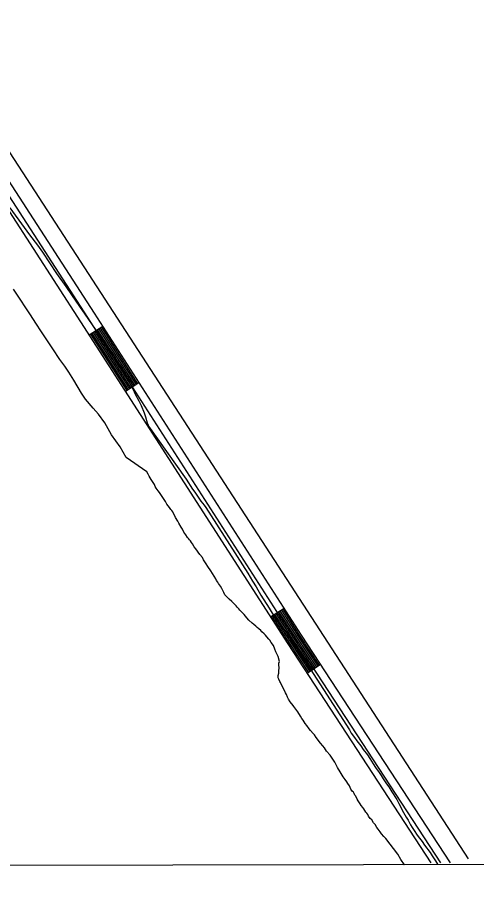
# Model space of a CAD drawing. Extents: x 3324104 to 3361979, y 612876 to 638273.
# Drawn here: x 3346740 to 3347596, y 618257 to 619871 of the extents above; entities that cross this region are included whole.
import ezdxf

# ---------------------------------------------------------------- set-up
doc = ezdxf.new("R2010")
doc.units = 0
for name, color, linetype in [('V-GRID-FRAM', 7, 'Continuous'), ('V-ROAD-CNTR', 7, 'Continuous'), ('V-SITE-VEGE', 7, 'Continuous'), ('V-TOPO-SHOR', 7, 'Continuous')]:
    doc.layers.add(name, color=color, linetype=linetype)

msp = doc.modelspace()

# ---------------------------------------------------------------- linework, layer by layer
at = {"layer": 'V-GRID-FRAM'}
msp.add_lwpolyline([(3328194.1, 636440.7), (3359767.9, 636495.9), (3359807.6, 618312.1), (3328217.9, 618256.9), (3328194.1, 636440.7)], dxfattribs=at)
at = {"layer": 'V-ROAD-CNTR'}
for p, q in [((3346899.3, 619294.2), (3346874.1, 619278)), ((3346966.9, 619189.1), (3346941.7, 619172.9)), ((3347237.2, 618768.5), (3347212, 618752.2)), ((3347305.1, 618663.6), (3347280, 618647.2))]:
    msp.add_line(p, q, dxfattribs=at)
for points in [[(3346001.9, 619569.6), (3346436.7, 619867.9), (3346458.4, 619877.3), (3346473.9, 619881.8), (3346491.6, 619879), (3346509, 619870.2), (3346517, 619858), (3346870.8, 619310.8), (3347256.8, 618710.3), (3347528.8, 618293.7)], [(3346497.5, 619892.8), (3346519.3, 619881.8), (3346529.6, 619866.2), (3346883.4, 619319), (3347269.3, 618718.5), (3347546.7, 618293.7)], [(3346010.4, 619557.2), (3346444, 619854.7), (3346463.4, 619863.1), (3346474.9, 619866.4), (3346486.9, 619864.5), (3346498.7, 619858.6), (3346504.4, 619849.8), (3346858.2, 619302.7), (3347244.2, 618702.1), (3347510.9, 618293.7)], [(3346881.7, 619282.9), (3346949.2, 619177.7)], [(3346884.2, 619284.5), (3346951.8, 619179.3)], [(3346886.7, 619286.1), (3346954.3, 619181)], [(3346889.2, 619287.8), (3346956.8, 619182.6)], [(3346891.8, 619289.4), (3346959.3, 619184.2)], [(3346894.3, 619291), (3346961.9, 619185.8)], [(3346896.8, 619292.6), (3346964.4, 619187.5)], [(3346876.6, 619279.6), (3346944.2, 619174.5)], [(3346879.1, 619281.3), (3346946.7, 619176.1)], [(3347234.7, 618766.8), (3347266.8, 618716.8), (3347302.6, 618662)], [(3347214.5, 618753.9), (3347246.7, 618703.8), (3347282.5, 618648.9)], [(3347217, 618755.5), (3347249.2, 618705.4), (3347285, 618650.5)], [(3347219.6, 618757.1), (3347251.7, 618707), (3347287.6, 618652.2)], [(3347222.1, 618758.7), (3347254.2, 618708.7), (3347290.1, 618653.8)], [(3347224.6, 618760.3), (3347256.8, 618710.3), (3347292.6, 618655.4)], [(3347227.1, 618762), (3347259.3, 618711.9), (3347295.1, 618657.1)], [(3347229.6, 618763.6), (3347261.8, 618713.6), (3347297.6, 618658.7)], [(3347232.2, 618765.2), (3347264.3, 618715.2), (3347300.1, 618660.4)]]:
    msp.add_lwpolyline(points, dxfattribs=at)
at = {"layer": 'V-SITE-VEGE'}
for p, q in [((3346726.4, 619515.3), (3346753.2, 619478.8)), ((3346753.2, 619478.8), (3346762.8, 619465.1)), ((3346762.8, 619465.1), (3346777.8, 619445.6)), ((3346777.8, 619445.6), (3346787.4, 619432.6)), ((3346787.4, 619432.6), (3346813.5, 619393.1)), ((3346813.5, 619393.1), (3346830.8, 619368.6)), ((3346747, 619343.2), (3346733.4, 619363.8)), ((3346830.8, 619368.6), (3346841.1, 619353)), ((3346841.1, 619353), (3346856.2, 619331.3)), ((3346754.8, 619330.5), (3346747, 619343.2)), ((3346856.2, 619331.3), (3346865.8, 619317.2)), ((3346763.6, 619317.9), (3346754.8, 619330.5)), ((3346776.1, 619298.3), (3346763.6, 619317.9)), ((3346865.8, 619317.2), (3346897.7, 619271.3)), ((3346783.8, 619286), (3346776.1, 619298.3)), ((3346806.3, 619252.4), (3346783.8, 619286)), ((3346897.7, 619271.3), (3346905.5, 619260.8)), ((3346819.2, 619232.5), (3346806.3, 619252.4)), ((3346905.5, 619260.8), (3346919.8, 619239.9)), ((3346919.8, 619239.9), (3346929, 619224.3)), ((3346828.7, 619220.2), (3346819.2, 619232.5)), ((3346836.4, 619209), (3346828.7, 619220.2)), ((3346929, 619224.3), (3346935.6, 619214.2)), ((3346845.6, 619194.2), (3346836.4, 619209)), ((3346935.6, 619214.2), (3346944.1, 619199.3)), ((3346860, 619169.9), (3346845.6, 619194.2)), ((3346944.1, 619199.3), (3346956.3, 619176.9)), ((3346867, 619158.7), (3346860, 619169.9)), ((3346956.3, 619176.9), (3346960, 619168.2)), ((3346881.3, 619141.8), (3346867, 619158.7)), ((3346960, 619168.2), (3346966.6, 619155.2)), ((3346966.6, 619155.2), (3346970.7, 619146.5)), ((3346891.6, 619130.6), (3346881.3, 619141.8)), ((3346970.7, 619146.5), (3346976.6, 619133.1)), ((3346903.4, 619114.3), (3346891.6, 619130.6)), ((3346976.6, 619133.1), (3346979.2, 619125.5)), ((3346979.2, 619125.5), (3346982.2, 619114.6)), ((3346915.5, 619092.2), (3346903.4, 619114.3)), ((3346982.2, 619114.6), (3346983.4, 619111.7)), ((3346983.4, 619111.7), (3346984.5, 619108.1)), ((3346984.5, 619108.1), (3347054.5, 619009.5)), ((3346931.7, 619069.8), (3346915.5, 619092.2)), ((3346937.2, 619059.7), (3346931.7, 619069.8)), ((3346942.8, 619049.9), (3346937.2, 619059.7)), ((3346981.6, 619022.9), (3346942.8, 619049.9)), ((3346984, 619018.6), (3346981.6, 619022.9)), ((3346985.8, 619014.9), (3346984, 619018.6)), ((3346989.4, 619008.8), (3346985.8, 619014.9)), ((3346991.8, 619005.1), (3346989.4, 619008.8)), ((3347054.5, 619009.5), (3347066.6, 618990.5)), ((3346996, 618999.6), (3346991.8, 619005.1)), ((3346997.2, 618996), (3346996, 618999.6)), ((3346999, 618992.9), (3346997.2, 618996)), ((3347002.6, 618987.4), (3346999, 618992.9)), ((3347005, 618984.3), (3347002.6, 618987.4)), ((3347016.4, 618967.8), (3347005, 618984.3)), ((3347066.6, 618990.5), (3347070.8, 618985)), ((3347070.8, 618985), (3347082.2, 618968.5)), ((3347018.8, 618962.9), (3347016.4, 618967.8)), ((3347023.7, 618956.8), (3347018.8, 618962.9)), ((3347082.2, 618968.5), (3347088.3, 618961.1)), ((3347088.3, 618961.1), (3347091.3, 618956.8)), ((3347026.1, 618953.1), (3347023.7, 618956.8)), ((3347027.9, 618951.3), (3347026.1, 618953.1)), ((3347029.7, 618948.8), (3347027.9, 618951.3)), ((3347035.1, 618937.8), (3347029.7, 618948.8)), ((3347091.3, 618956.8), (3347170, 618834.4)), ((3347039.3, 618931.1), (3347035.1, 618937.8)), ((3347041.1, 618927.4), (3347039.3, 618931.1)), ((3347045.3, 618920.1), (3347041.1, 618927.4)), ((3347047.7, 618916.4), (3347045.3, 618920.1)), ((3347050.7, 618910.9), (3347047.7, 618916.4)), ((3347052.5, 618907.8), (3347050.7, 618910.9)), ((3347054.3, 618905.4), (3347052.5, 618907.8)), ((3347057.3, 618900.5), (3347054.3, 618905.4)), ((3347059.1, 618898.6), (3347057.3, 618900.5)), ((3347060.9, 618896.2), (3347059.1, 618898.6)), ((3347062.7, 618894.3), (3347060.9, 618896.2)), ((3347064.5, 618891.3), (3347062.7, 618894.3)), ((3347066.3, 618888.8), (3347064.5, 618891.3)), ((3347070, 618883.3), (3347066.3, 618888.8)), ((3347073, 618879.6), (3347070, 618883.3)), ((3347080.2, 618869.2), (3347073, 618879.6)), ((3347085, 618863.1), (3347080.2, 618869.2)), ((3347087.4, 618858.8), (3347085, 618863.1)), ((3347092.2, 618851.5), (3347087.4, 618858.8)), ((3347095.2, 618846.6), (3347092.2, 618851.5)), ((3347100.6, 618838.6), (3347095.2, 618846.6)), ((3347106.7, 618828.8), (3347100.6, 618838.6)), ((3347170, 618834.4), (3347178.4, 618819.1)), ((3347110.3, 618823.3), (3347106.7, 618828.8)), ((3347111.5, 618820.2), (3347110.3, 618823.3)), ((3347113.9, 618817.2), (3347111.5, 618820.2)), ((3347115.1, 618814.7), (3347113.9, 618817.2)), ((3347178.4, 618819.1), (3347185.1, 618808.7)), ((3347118.7, 618809.8), (3347115.1, 618814.7)), ((3347121.1, 618805.5), (3347118.7, 618809.8)), ((3347124.7, 618798.2), (3347121.1, 618805.5)), ((3347185.1, 618808.7), (3347194.1, 618793.4)), ((3347127.1, 618793.9), (3347124.7, 618798.2)), ((3347134.9, 618785.9), (3347127.1, 618793.9)), ((3347139.8, 618781.6), (3347134.9, 618785.9)), ((3347194.1, 618793.4), (3347209.7, 618768.9)), ((3347142.2, 618778.6), (3347139.8, 618781.6)), ((3347145.8, 618774.9), (3347142.2, 618778.6)), ((3347148.2, 618773), (3347145.8, 618774.9)), ((3347150, 618770.6), (3347148.2, 618773)), ((3347153.1, 618767.5), (3347150, 618770.6)), ((3347154.9, 618765.1), (3347153.1, 618767.5)), ((3347209.7, 618768.9), (3347215.1, 618759.7)), ((3347162.7, 618757.1), (3347154.9, 618765.1)), ((3347168.1, 618750.9), (3347162.7, 618757.1)), ((3347171.8, 618746.7), (3347168.1, 618750.9)), ((3347215.1, 618759.7), (3347224.1, 618746.2)), ((3347177.8, 618741.1), (3347171.8, 618746.7)), ((3347180.8, 618738.7), (3347177.8, 618741.1)), ((3347184.5, 618735), (3347180.8, 618738.7)), ((3347186.9, 618733.1), (3347184.5, 618735)), ((3347224.1, 618746.2), (3347230.8, 618738.3)), ((3347230.8, 618738.3), (3347250, 618711.9)), ((3347189.9, 618730.1), (3347186.9, 618733.1)), ((3347194.1, 618727), (3347189.9, 618730.1)), ((3347195.9, 618724.5), (3347194.1, 618727)), ((3347200.2, 618720.8), (3347195.9, 618724.5)), ((3347202.6, 618718.4), (3347200.2, 618720.8)), ((3347205, 618715.3), (3347202.6, 618718.4)), ((3347208.6, 618711), (3347205, 618715.3)), ((3347210.4, 618709.2), (3347208.6, 618711)), ((3347213.4, 618704.9), (3347210.4, 618709.2)), ((3347217.7, 618699.4), (3347213.4, 618704.9)), ((3347250, 618711.9), (3347358.9, 618541.7)), ((3347220, 618692.7), (3347217.7, 618699.4)), ((3347221.8, 618687.2), (3347220, 618692.7)), ((3347226, 618678.6), (3347221.8, 618687.2)), ((3347228.4, 618669.5), (3347226, 618678.6)), ((3347227.6, 618650.6), (3347228.3, 618659.1)), ((3347227.7, 618666.4), (3347228.4, 618669.5)), ((3347227.7, 618662.1), (3347227.7, 618666.4)), ((3347228.3, 618659.1), (3347227.7, 618662.1)), ((3347226.3, 618643.3), (3347227.6, 618647.5)), ((3347226.3, 618639), (3347226.3, 618643.3)), ((3347227.5, 618636.6), (3347226.3, 618639)), ((3347227.6, 618647.5), (3347227.6, 618650.6)), ((3347229.3, 618632.3), (3347227.5, 618636.6)), ((3347230.5, 618630.5), (3347229.3, 618632.3)), ((3347233.5, 618623.7), (3347230.5, 618630.5)), ((3347237.1, 618616.4), (3347233.5, 618623.7)), ((3347240.1, 618610.9), (3347237.1, 618616.4)), ((3347241.9, 618607.8), (3347240.1, 618610.9)), ((3347243.7, 618602.9), (3347241.9, 618607.8)), ((3347245.5, 618599.3), (3347243.7, 618602.9)), ((3347248.5, 618594.4), (3347245.5, 618599.3)), ((3347253.9, 618587.6), (3347248.5, 618594.4)), ((3347255.1, 618585.2), (3347253.9, 618587.6)), ((3347262.9, 618575.4), (3347255.1, 618585.2)), ((3347267.7, 618567.4), (3347262.9, 618575.4)), ((3347270.1, 618563.1), (3347267.7, 618567.4)), ((3347272.5, 618560.1), (3347270.1, 618563.1)), ((3347276.8, 618553.9), (3347272.5, 618560.1)), ((3347279.8, 618550.3), (3347276.8, 618553.9)), ((3347284, 618544.1), (3347279.8, 618550.3)), ((3347286.4, 618540.5), (3347284, 618544.1)), ((3347358.9, 618541.7), (3347362.5, 618535.6)), ((3347291.2, 618534.9), (3347286.4, 618540.5)), ((3347293.6, 618532.5), (3347291.2, 618534.9)), ((3347297.2, 618527.6), (3347293.6, 618532.5)), ((3347299.7, 618524.5), (3347297.2, 618527.6)), ((3347302.7, 618520.2), (3347299.7, 618524.5)), ((3347362.5, 618535.6), (3347368.5, 618527.6)), ((3347368.5, 618527.6), (3347372.7, 618521.5)), ((3347305.1, 618517.2), (3347302.7, 618520.2)), ((3347309.3, 618512.3), (3347305.1, 618517.2)), ((3347312.3, 618508.6), (3347309.3, 618512.3)), ((3347316.5, 618502.5), (3347312.3, 618508.6)), ((3347372.7, 618521.5), (3347380, 618512.3)), ((3347380, 618512.3), (3347384.8, 618505.6)), ((3347323.2, 618494.5), (3347316.5, 618502.5)), ((3347331.6, 618481.6), (3347323.2, 618494.5)), ((3347384.8, 618505.6), (3347392.6, 618495.1)), ((3347392.6, 618495.1), (3347396.8, 618488.4)), ((3347337, 618471.8), (3347331.6, 618481.6)), ((3347396.8, 618488.4), (3347403.4, 618478.6)), ((3347403.4, 618478.6), (3347407.6, 618471.9)), ((3347341.8, 618463.9), (3347337, 618471.8)), ((3347347.2, 618454.1), (3347341.8, 618463.9)), ((3347407.6, 618471.9), (3347414.3, 618462.7)), ((3347414.3, 618462.7), (3347417.9, 618456.6)), ((3347350.8, 618449.2), (3347347.2, 618454.1)), ((3347354.4, 618444.9), (3347350.8, 618449.2)), ((3347356.2, 618441.8), (3347354.4, 618444.9)), ((3347417.9, 618456.6), (3347422.1, 618450.4)), ((3347422.1, 618450.4), (3347428.1, 618441.2)), ((3347359.2, 618437.5), (3347356.2, 618441.8)), ((3347361.6, 618431.4), (3347359.2, 618437.5)), ((3347364.6, 618427.2), (3347361.6, 618431.4)), ((3347428.1, 618441.2), (3347432.3, 618435.7)), ((3347432.3, 618435.7), (3347437.7, 618426.6)), ((3347366.5, 618425.9), (3347364.6, 618427.2)), ((3347367.7, 618423.5), (3347366.5, 618425.9)), ((3347368.8, 618420.4), (3347367.7, 618423.5)), ((3347370.7, 618418), (3347368.8, 618420.4)), ((3347373.7, 618412.5), (3347370.7, 618418)), ((3347375.5, 618409.4), (3347373.7, 618412.5)), ((3347437.7, 618426.6), (3347447.3, 618411.9)), ((3347447.3, 618411.9), (3347450.9, 618404.5)), ((3347379.1, 618403.9), (3347375.5, 618409.4)), ((3347380.9, 618400.8), (3347379.1, 618403.9)), ((3347383.9, 618397.2), (3347380.9, 618400.8)), ((3347385.7, 618394.7), (3347383.9, 618397.2)), ((3347450.9, 618404.5), (3347459.9, 618388)), ((3347389.3, 618388.6), (3347385.7, 618394.7)), ((3347391.7, 618386.7), (3347389.3, 618388.6)), ((3347393.5, 618384.3), (3347391.7, 618386.7)), ((3347394.7, 618381.2), (3347393.5, 618384.3)), ((3347397.7, 618376.9), (3347394.7, 618381.2)), ((3347459.9, 618388), (3347464.7, 618379.4)), ((3347464.7, 618379.4), (3347468.3, 618373.3)), ((3347400.7, 618373.9), (3347397.7, 618376.9)), ((3347403.7, 618368.4), (3347400.7, 618373.9)), ((3347406.8, 618365.3), (3347403.7, 618368.4)), ((3347409.8, 618359.8), (3347406.8, 618365.3)), ((3347468.3, 618373.3), (3347472.5, 618364.8)), ((3347472.5, 618364.8), (3347476.1, 618359.8)), ((3347412.8, 618356.7), (3347409.8, 618359.8)), ((3347416.4, 618351.8), (3347412.8, 618356.7)), ((3347418.8, 618348.1), (3347416.4, 618351.8)), ((3347423, 618343.2), (3347418.8, 618348.1)), ((3347476.1, 618359.8), (3347481, 618352.5)), ((3347481, 618352.5), (3347484, 618347.6)), ((3347484, 618347.6), (3347487, 618343.3)), ((3347426.6, 618339.5), (3347423, 618343.2)), ((3347448.9, 618310.1), (3347426.6, 618339.5)), ((3347487, 618343.3), (3347494.8, 618333.5)), ((3347494.8, 618333.5), (3347499, 618326.8)), ((3347499, 618326.8), (3347509.3, 618313.3)), ((3347455, 618300.3), (3347448.9, 618310.1)), ((3347461.6, 618290.5), (3347455, 618300.3)), ((3347509.3, 618313.3), (3347512.9, 618307.2)), ((3347512.9, 618307.2), (3347519.5, 618298)), ((3347523.8, 618290.6), (3347461.6, 618290.5)), ((3347519.5, 618298), (3347523.1, 618291.3)), ((3347523.1, 618291.3), (3347523.8, 618290.6))]:
    msp.add_line(p, q, dxfattribs=at)
at = {"layer": 'V-TOPO-SHOR'}
msp.add_line((3346426.4, 620079.5), (3347579.9, 618301.3), dxfattribs=at)

doc.saveas('drawing.dxf')
